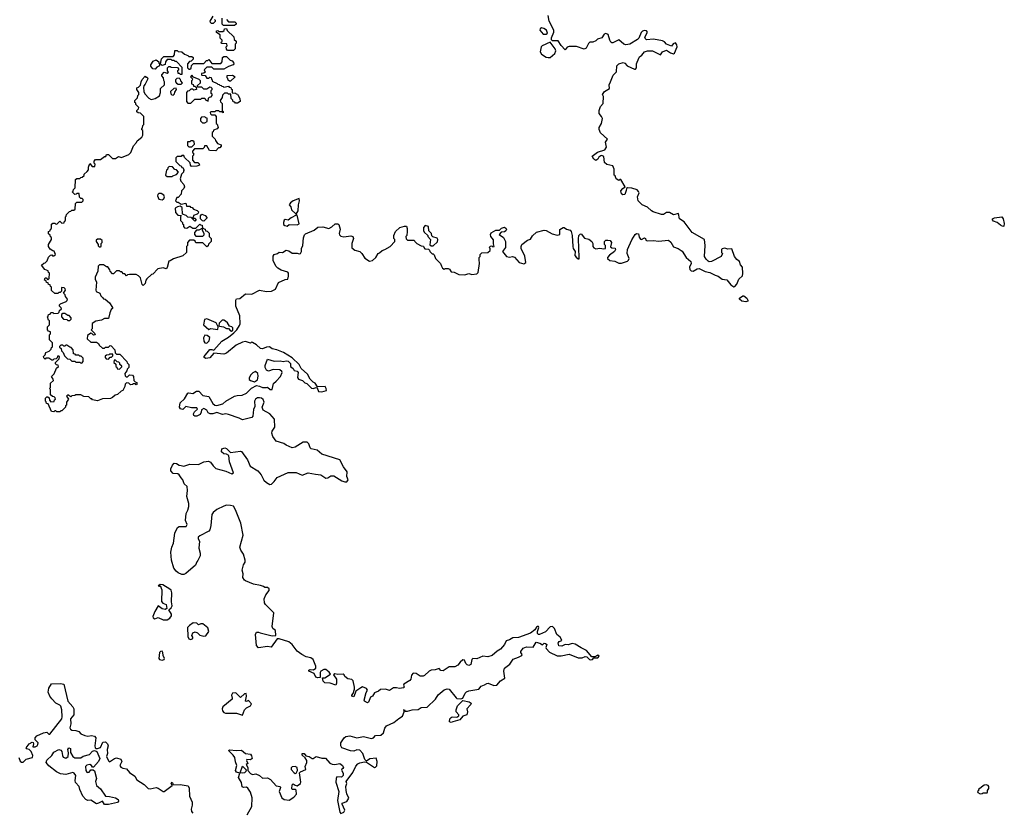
# Model space of a CAD drawing. Extents: x 2106670 to 2323771, y 35271 to 224896.
# Tile 333 of 419: x 2281540 to 2291459, y 133214 to 141200. Entities that reach past the tile are written whole.
import ezdxf

# ---------------------------------------------------------------- set-up
doc = ezdxf.new("R2010")
doc.units = 0

msp = doc.modelspace()

# ---------------------------------------------------------------- linework, layer by layer
at = {"layer": '0CON20XD'}
for points in [[(2285220, 138885), (2285272.5, 138915), (2285320, 138965), (2285320, 138985), (2285310, 138995), (2285310, 139025), (2285325, 139067.5), (2285370, 139105), (2285415, 139120), (2285435, 139120), (2285442.5, 139095), (2285442.5, 139065), (2285440, 139025), (2285430, 139015), (2285431.7, 138991.7), (2285445, 138980), (2285515, 138980), (2285520, 138965), (2285540, 138945), (2285583, 138923), (2285608.3, 138918.3), (2285610, 138905), (2285621.7, 138891.7), (2285658.3, 138888.3), (2285668.3, 138878.3), (2285670, 138865), (2285695, 138840), (2285705, 138840), (2285715, 138830), (2285730, 138795), (2285780, 138745), (2285787.5, 138715), (2285800, 138695), (2285815, 138687.5), (2285826.7, 138693.3), (2285855, 138692), (2285870, 138685), (2285885, 138660), (2285917, 138657), (2285965, 138634), (2286025, 138630), (2286065, 138644.2), (2286096.4, 138633.6), (2286145, 138640), (2286157, 138653), (2286173.6, 138743.6), (2286167.5, 138785), (2286170, 138805), (2286180, 138815), (2286180, 138835), (2286195, 138850), (2286257, 138853), (2286280, 138875), (2286280, 138895), (2286270, 138905), (2286281.7, 138918.3), (2286295, 138920), (2286305, 138910), (2286320, 138915), (2286312.5, 138942.5), (2286311.7, 138981.7), (2286287.1, 139017.1), (2286283.8, 139035), (2286288.8, 139051.2), (2286335, 139080), (2286375, 139080), (2286395, 139100), (2286425, 139110), (2286440, 139095), (2286443.3, 139085), (2286438.3, 139071.7), (2286425, 139062.5), (2286391.7, 139058.3), (2286370, 139035), (2286415, 139006.7), (2286433.8, 138965), (2286432.5, 138905), (2286403, 138863), (2286445, 138812.5), (2286475, 138808.8), (2286505, 138813.8), (2286525, 138806.2), (2286572.3, 138752.3), (2286618.8, 138741.2), (2286637.5, 138755), (2286627.1, 138817.1), (2286591.2, 138895), (2286591.2, 138915), (2286600, 138935), (2286655, 138980), (2286685, 138990), (2286705, 139022.5), (2286745, 139057.5), (2286825, 139080), (2286845, 139077.5), (2286905, 139042.5), (2286955, 139027.5), (2286980, 139035), (2286982.5, 139085), (2287015, 139106.7), (2287025, 139107.5), (2287050, 139090), (2287085, 139078.1), (2287094.5, 139065), (2287104.6, 139025), (2287111.9, 138915), (2287115.8, 138895), (2287134.5, 138865), (2287133.1, 138825), (2287145, 138806), (2287165, 138790), (2287175, 138790), (2287177.1, 138802.9), (2287167.7, 138992.3), (2287173.1, 139025), (2287185, 139040), (2287195, 139042.5), (2287229.3, 138999.3), (2287275, 138990), (2287304.3, 138965), (2287314.3, 138945), (2287313.3, 138915), (2287325, 138900), (2287345, 138892.5), (2287385, 138897.5), (2287425, 138890), (2287440, 138895), (2287440, 138925), (2287430, 138935), (2287432.5, 138965), (2287445, 138977.5), (2287465, 138980), (2287487.5, 138975), (2287502.5, 138955), (2287491.7, 138911.7), (2287505, 138900), (2287537, 138897), (2287542.5, 138885), (2287532.5, 138865), (2287482.3, 138827.7), (2287460, 138805), (2287460, 138795), (2287485, 138773.3), (2287535, 138768), (2287575, 138747.1), (2287603.3, 138746.7), (2287663.8, 138766.2), (2287673.6, 138776.4), (2287678.8, 138795), (2287660.8, 138845), (2287662.5, 138885), (2287705, 138982), (2287740.8, 139035), (2287754, 139045), (2287772.2, 139042.2), (2287779.7, 139009.7), (2287795, 138990), (2287805, 138986.7), (2287835, 139002), (2287843.8, 138995), (2287848.3, 138978.3), (2287861.2, 138971.2), (2287925, 138976.6), (2287975, 138967.5), (2288075, 138977.8), (2288098.7, 138958.7), (2288125, 138911.2), (2288174.2, 138895), (2288215, 138868.9), (2288254.6, 138804.6), (2288301.2, 138765), (2288305.4, 138745), (2288286.7, 138705), (2288292.4, 138682.4), (2288305, 138668.6), (2288325, 138665.7), (2288365, 138689.2), (2288385, 138692.2), (2288443.9, 138663.9), (2288493.9, 138653.9), (2288545.7, 138624.3), (2288575, 138614.5), (2288617, 138587), (2288665, 138579.4), (2288705, 138529.2), (2288735, 138507.5), (2288745, 138510), (2288764.1, 138535.9), (2288785, 138586.2), (2288822.3, 138617.7), (2288825.9, 138644.1), (2288820, 138705), (2288800.4, 138730.5), (2288790, 138765), (2288763.6, 138783.6), (2288740, 138815), (2288715, 138890), (2288675, 138887.5), (2288645, 138896.7), (2288615, 138890), (2288610, 138885), (2288610, 138855), (2288620, 138845), (2288606.4, 138813.6), (2288510, 138765), (2288485, 138761.2), (2288475, 138766.2), (2288455, 138786.7), (2288440, 138815), (2288444, 138925), (2288440, 138985), (2288314.3, 139054.3), (2288234.2, 139164.2), (2288187.5, 139195), (2288177.5, 139247.5), (2288125, 139232.5), (2288086.4, 139256.4), (2288055, 139257.5), (2288025, 139237.5), (2288005, 139237.5), (2287920, 139265), (2287903.6, 139273.6), (2287865, 139312.5), (2287810, 139335), (2287770, 139375), (2287762.5, 139415), (2287780, 139455), (2287775, 139470), (2287760, 139485), (2287705, 139503.3), (2287663.3, 139506.7), (2287652.5, 139497.5), (2287649.3, 139479.3), (2287635, 139438.8), (2287615, 139434.4), (2287600.8, 139445), (2287596.7, 139475), (2287615, 139497.5), (2287640, 139515), (2287595, 139590), (2287585, 139590), (2287575, 139580), (2287550, 139595), (2287538.3, 139628.3), (2287530, 139635), (2287527.5, 139695), (2287516.7, 139726.7), (2287455, 139742), (2287431.2, 139761.2), (2287425, 139820), (2287405, 139830), (2287393, 139827), (2287373.6, 139816.4), (2287362.5, 139795), (2287345, 139782.5), (2287323, 139793), (2287307.5, 139825), (2287360, 139865), (2287435, 139887.5), (2287452.5, 139915), (2287440, 139965), (2287460, 139995), (2287391.2, 140061.2), (2287376, 140095), (2287378.8, 140115), (2287400, 140155), (2287410, 140205), (2287402.5, 140225), (2287377.5, 140255), (2287377.5, 140285), (2287392.5, 140325), (2287416.7, 140355), (2287420, 140425), (2287412.5, 140445), (2287432.5, 140475), (2287480, 140505), (2287477.5, 140545), (2287490, 140575), (2287519.6, 140640.5), (2287553.3, 140675), (2287556.7, 140735), (2287575, 140756.2), (2287618.3, 140768.3), (2287635, 140762.5), (2287658.8, 140735), (2287735, 140701.2), (2287745, 140702.5), (2287753.3, 140715), (2287754.2, 140755), (2287776.4, 140813.6), (2287785, 140826.7), (2287808.3, 140841.7), (2287832.5, 140875), (2287865, 140887.1), (2287915, 140887.8), (2287995, 140846), (2288016.7, 140875), (2288055, 140893.1), (2288095, 140866), (2288125, 140856.7), (2288135.9, 140864.1), (2288164.4, 140925), (2288161.1, 140945), (2288145.5, 140965.5), (2288122.1, 140957.9), (2288105, 140934), (2288055, 140954.4), (2288035, 140975.7), (2288015, 140985.7), (2287925, 141004.4), (2287855, 140997.8), (2287845, 141005.6), (2287839.1, 141025), (2287864, 141075), (2287855, 141087.5), (2287835, 141090), (2287815, 141084.2), (2287800.7, 141069.3), (2287777.8, 141015), (2287765, 141000.6), (2287686.7, 140955), (2287665, 140948.6), (2287645, 140947.5), (2287626.7, 140955), (2287575, 140997.5), (2287515, 140966.7), (2287505, 140966.7), (2287495, 140973.3), (2287484.4, 140994.4), (2287469.2, 141049.2), (2287445, 141060), (2287427, 141053), (2287403.6, 141016.4), (2287360, 141005), (2287343, 140987), (2287315, 140972.5), (2287285, 140972.5), (2287269.3, 140960.7), (2287245, 140912.5), (2287225, 140902.5), (2287148.3, 140928.3), (2287075, 140928.8), (2287055, 140923.3), (2287035, 140897.5), (2286995, 140941.4), (2286965.3, 140985.3), (2286906.4, 140986.4), (2286896.7, 140996.7), (2286896.7, 141016.7), (2286920, 141075), (2286921.2, 141095), (2286875, 141186.2), (2286863.2, 141243.2)], [(2283501.7, 141201.7), (2283510, 141195), (2283508.3, 141181.7), (2283488.3, 141161.7), (2283471.7, 141161.7), (2283461.7, 141171.7), (2283460, 141185), (2283490, 141235)], [(2283705, 141140), (2283591.7, 141141.7), (2283580, 141155), (2283580, 141215)], [(2283621.7, 141201.7), (2283645, 141180), (2283708.3, 141178.3), (2283720, 141165), (2283720, 141155), (2283705, 141140)], [(2283695, 140890), (2283635, 140890), (2283621.7, 140901.7), (2283620, 140925), (2283630, 140935), (2283628.3, 140958.3), (2283571.7, 140961.7), (2283570, 140975), (2283578.3, 140981.7), (2283580, 140995), (2283560, 141015), (2283558.3, 141048.3), (2283521.7, 141071.7), (2283521.7, 141088.3), (2283535, 141090), (2283545, 141080), (2283585, 141080), (2283598.3, 141091.7), (2283601.7, 141108.3), (2283625, 141110), (2283631.7, 141091.7), (2283698.3, 141028.3), (2283701.7, 141001.7), (2283720, 140985), (2283720, 140965), (2283710, 140955), (2283710, 140905), (2283695, 140890)], [(2286845, 141053.3), (2286856.2, 141065), (2286845.9, 141095.9), (2286821.7, 141111.7), (2286795, 141117.5), (2286781.7, 141108.3), (2286780, 141095), (2286812.5, 141055), (2286845, 141053.3)], [(2286865, 140817.5), (2286885, 140820), (2286930, 140860), (2286940, 140885), (2286932.9, 140905), (2286885, 140973.3), (2286803, 140937), (2286794, 140925), (2286782.9, 140875), (2286795, 140853.8), (2286843.2, 140823.2), (2286865, 140817.5)], [(2281945, 137250), (2281915, 137250), (2281905, 137260), (2281895, 137260), (2281885, 137250), (2281861.7, 137251.7), (2281828.3, 137328.3), (2281811.7, 137331.7), (2281808.3, 137348.3), (2281800, 137355), (2281800, 137385), (2281815, 137400), (2281825, 137400), (2281838.3, 137388.3), (2281840, 137365), (2281855, 137350), (2281888.3, 137351.7), (2281891.7, 137368.3), (2281900, 137375), (2281898.3, 137388.3), (2281888.3, 137398.3), (2281871.7, 137401.7), (2281851.7, 137421.7), (2281850, 137475), (2281840, 137485), (2281850, 137495), (2281851.7, 137538.3), (2281880, 137565), (2281878.3, 137578.3), (2281860, 137605), (2281888.3, 137631.7), (2281911.7, 137688.3), (2281930, 137705), (2281928.3, 137718.3), (2281911.7, 137721.7), (2281901.7, 137731.7), (2281900, 137745), (2281938.3, 137781.7), (2281940, 137805), (2281935, 137810), (2281921.7, 137808.3), (2281918.3, 137791.7), (2281908.3, 137781.7), (2281885, 137780), (2281875, 137770), (2281865, 137770), (2281835, 137790), (2281805, 137790), (2281795, 137780), (2281781.7, 137791.7), (2281780, 137805), (2281798.3, 137821.7), (2281801.7, 137848.3), (2281838.3, 137861.7), (2281858.3, 137881.7), (2281861.7, 137898.3), (2281870, 137905), (2281870, 137945), (2281840, 137975), (2281840, 138025), (2281850, 138035), (2281850, 138055), (2281831.7, 138061.7), (2281820, 138075), (2281820, 138105), (2281840, 138125), (2281840, 138165), (2281831.7, 138171.7), (2281820, 138205), (2281828.3, 138211.7), (2281831.7, 138228.3), (2281848.3, 138231.7), (2281855, 138250), (2281875, 138250), (2281885, 138240), (2281928.3, 138241.7), (2281938.3, 138251.7), (2281941.7, 138268.3), (2281960, 138285), (2281958.3, 138298.3), (2281940, 138315), (2281941.7, 138328.3), (2281951.7, 138338.3), (2282008.3, 138361.7), (2282018.3, 138371.7), (2282020, 138385), (2282001.7, 138411.7), (2281998.3, 138428.3), (2281980, 138445), (2282000, 138475), (2281998.3, 138488.3), (2281988.3, 138498.3), (2281960, 138500), (2281960, 138465), (2281948.3, 138451.7), (2281935, 138450), (2281925, 138440), (2281895, 138440), (2281861.7, 138471.7), (2281860, 138505), (2281851.7, 138511.7), (2281848.3, 138528.3), (2281831.7, 138531.7), (2281828.3, 138548.3), (2281811.7, 138551.7), (2281808.3, 138568.3), (2281790, 138575), (2281795, 138600), (2281808.3, 138598.3), (2281825, 138580), (2281838.3, 138591.7), (2281840, 138645), (2281831.7, 138651.7), (2281828.3, 138668.3), (2281791.7, 138681.7), (2281760, 138725), (2281781.7, 138748.3), (2281798.3, 138751.7), (2281818.3, 138771.7), (2281831.7, 138808.3), (2281851.7, 138828.3), (2281865, 138830), (2281871.7, 138821.7), (2281885, 138820), (2281900, 138835), (2281888.3, 138868.3), (2281875, 138870), (2281848.3, 138888.3), (2281830, 138915), (2281830, 138935), (2281860, 138985), (2281860, 139005), (2281851.7, 139011.7), (2281848.3, 139028.3), (2281831.7, 139041.7), (2281830, 139065), (2281848.3, 139071.7), (2281851.7, 139088.3), (2281860, 139095), (2281861.7, 139138.3), (2281875, 139150), (2281895, 139150), (2281901.7, 139141.7), (2281915, 139140), (2281945, 139170), (2281965, 139150), (2281988.3, 139151.7), (2281991.7, 139168.3), (2282000, 139175), (2282000, 139215), (2282008.3, 139221.7), (2282011.7, 139238.3), (2282041.7, 139268.3), (2282055, 139270), (2282065, 139280), (2282085, 139280), (2282098.3, 139291.7), (2282101.7, 139348.3), (2282115, 139360), (2282165, 139360), (2282180, 139375), (2282178.3, 139388.3), (2282168.3, 139398.3), (2282155, 139400), (2282141.7, 139411.7), (2282138.3, 139448.3), (2282115, 139450), (2282108.3, 139441.7), (2282095, 139440), (2282070, 139465), (2282078.3, 139471.7), (2282081.7, 139488.3), (2282100, 139505), (2282101.7, 139588.3), (2282115, 139600), (2282145, 139600), (2282155, 139610), (2282168.3, 139611.7), (2282188.3, 139631.7), (2282190, 139645), (2282220, 139670), (2282231.7, 139688.3), (2282232.5, 139715), (2282245, 139750), (2282271.7, 139721.7), (2282298.3, 139721.7), (2282300, 139745), (2282290, 139755), (2282290, 139775), (2282305, 139790), (2282355, 139790), (2282395, 139820), (2282408.3, 139821.7), (2282415, 139840), (2282435, 139840), (2282475, 139800), (2282505, 139800), (2282535, 139820), (2282565, 139810), (2282638.3, 139841.7), (2282658.3, 139861.7), (2282685, 139930), (2282718.3, 139961.7), (2282725, 139980), (2282770, 140015), (2282780, 140035), (2282780, 140085), (2282771.7, 140091.7), (2282770, 140105), (2282778.3, 140111.7), (2282780, 140135), (2282790, 140145), (2282790, 140225), (2282758.3, 140258.3), (2282735, 140260), (2282721.7, 140271.7), (2282720, 140285), (2282738.3, 140301.7), (2282740, 140315), (2282710, 140345), (2282708.3, 140358.3), (2282700, 140365), (2282700, 140385), (2282728.3, 140411.7), (2282730, 140435), (2282740, 140445), (2282740, 140465), (2282720, 140495), (2282720, 140515), (2282738.3, 140521.7), (2282758.3, 140541.7), (2282762.5, 140575), (2282773, 140597), (2282805, 140630), (2282811.7, 140621.7), (2282825, 140620), (2282830, 140605), (2282805, 140550), (2282790, 140535), (2282788.3, 140518.3), (2282790, 140475), (2282801.7, 140451.7), (2282840, 140410), (2282865, 140397.5), (2282905, 140406.7), (2282948.3, 140431.7), (2282960, 140465), (2282960, 140505), (2283000, 140545), (2283000, 140575), (2282991.7, 140588.3), (2282990, 140615), (2282973, 140633), (2282972.5, 140645), (2282995, 140670), (2283025, 140660), (2283038.3, 140671.7), (2283030, 140685), (2283030, 140715), (2283041.7, 140728.3), (2283055, 140730), (2283065, 140720), (2283128.3, 140718.3), (2283140, 140705), (2283138.3, 140691.7), (2283130, 140685), (2283131.7, 140661.7), (2283145, 140660), (2283155, 140650), (2283178.3, 140651.7), (2283178.3, 140718.3), (2283118.3, 140778.3), (2283105, 140780), (2283095, 140790), (2283075, 140790), (2283065, 140800), (2283025, 140800), (2283010, 140775), (2283005, 140750), (2282975, 140740), (2282960, 140755), (2282970, 140805), (2282991.7, 140828.3), (2283085, 140830), (2283100, 140845), (2283101.7, 140888.3), (2283125, 140890), (2283135, 140880), (2283175, 140876.7), (2283201.7, 140851.7), (2283235, 140840), (2283245, 140830), (2283275, 140830), (2283288.3, 140818.3), (2283288.3, 140801.7), (2283268.3, 140781.7), (2283251.7, 140778.3), (2283230, 140755), (2283230, 140715), (2283245, 140700), (2283255, 140700), (2283268.3, 140711.7), (2283271.7, 140738.3), (2283291.7, 140758.3), (2283395, 140760), (2283421.7, 140788.3), (2283435, 140790), (2283445, 140800), (2283475, 140760), (2283565, 140760), (2283580, 140775), (2283581.7, 140818.3), (2283595, 140830), (2283625, 140830), (2283661.7, 140791.7), (2283680, 140785), (2283695, 140770), (2283697.5, 140755), (2283690, 140745), (2283645, 140730), (2283595, 140700), (2283495, 140700), (2283475, 140720), (2283425, 140720), (2283400, 140695), (2283408.3, 140671.7), (2283395, 140660), (2283371.7, 140658.3), (2283370, 140645), (2283375, 140640), (2283408.3, 140638.3), (2283425, 140610), (2283445, 140610), (2283455, 140620), (2283468.3, 140618.3), (2283471.7, 140601.7), (2283480, 140595), (2283480, 140580), (2283528.3, 140558.3), (2283535, 140550), (2283548.3, 140548.3), (2283555, 140540), (2283568.3, 140538.3), (2283575, 140530), (2283588.3, 140528.3), (2283595, 140520), (2283645, 140530), (2283651.7, 140521.7), (2283668.3, 140518.3), (2283671.7, 140501.7), (2283680, 140495), (2283681.7, 140461.7), (2283715, 140460), (2283721.7, 140451.7), (2283735, 140450), (2283740, 140435), (2283757.5, 140405), (2283760, 140375), (2283735, 140360), (2283715, 140360), (2283708.3, 140368.3), (2283691.7, 140371.7), (2283688.3, 140388.3), (2283670, 140405), (2283668.3, 140448.3), (2283645, 140450), (2283635, 140460), (2283601.7, 140458.3), (2283581.7, 140438.3), (2283580, 140415), (2283560, 140385), (2283561.7, 140371.7), (2283580, 140355), (2283580, 140285), (2283590, 140275), (2283588.3, 140261.7), (2283575, 140270), (2283555, 140270), (2283545, 140280), (2283515, 140280), (2283505, 140270), (2283465, 140270), (2283460, 140265), (2283461.7, 140251.7), (2283471.7, 140241.7), (2283505, 140240), (2283520, 140225), (2283520, 140155), (2283528.3, 140148.3), (2283540, 140115), (2283528.3, 140101.7), (2283491.7, 140088.3), (2283488.3, 140071.7), (2283480, 140065), (2283480, 140025), (2283510, 139995), (2283511.7, 139981.7), (2283531.7, 139951.7), (2283568.3, 139938.3), (2283570, 139925), (2283555, 139910), (2283541.7, 139908.3), (2283515, 139880), (2283451.7, 139881.7), (2283425, 139930), (2283401.7, 139928.3), (2283398.3, 139911.7), (2283385, 139900), (2283301.7, 139898.3), (2283280, 139875), (2283281.7, 139861.7), (2283290, 139855), (2283290, 139835), (2283280, 139825), (2283280, 139785), (2283301.7, 139761.7), (2283335, 139760), (2283348.3, 139748.3), (2283350, 139735), (2283325, 139723.3), (2283271.7, 139721.7), (2283260, 139735), (2283258.3, 139758.3), (2283201.7, 139811.7), (2283195, 139830), (2283175, 139830), (2283165, 139820), (2283125, 139820), (2283111.7, 139808.3), (2283111.7, 139771.7), (2283151.7, 139731.7), (2283168.3, 139728.3), (2283171.7, 139711.7), (2283188.3, 139708.3), (2283191.7, 139691.7), (2283200, 139685), (2283191.7, 139678.3), (2283190, 139665), (2283170, 139645), (2283157.5, 139595), (2283161.7, 139571.7), (2283195, 139540), (2283200, 139515), (2283195, 139500), (2283170, 139475), (2283168.3, 139441.7), (2283135, 139410), (2283121.7, 139408.3), (2283110, 139375), (2283121.7, 139361.7), (2283135, 139360), (2283165, 139340), (2283215, 139350), (2283221.7, 139321.7), (2283255, 139320), (2283261.7, 139311.7), (2283278.3, 139308.3), (2283291.7, 139291.7), (2283328.3, 139278.3), (2283340, 139265), (2283338.3, 139251.7), (2283328.3, 139241.7), (2283291.7, 139228.3), (2283288.3, 139211.7), (2283280, 139205), (2283280, 139200), (2283305, 139200), (2283318.3, 139188.3), (2283305, 139170), (2283268.3, 139208.3), (2283235, 139210), (2283218.3, 139228.3), (2283181.7, 139241.7), (2283178.3, 139308.3), (2283155, 139320), (2283130, 139315)], [(2282905, 140702.5), (2282880, 140705), (2282861.7, 140731.7), (2282860, 140745), (2282885, 140783.3), (2282916.2, 140796.2), (2282940, 140775), (2282941.7, 140761.7), (2282950, 140755), (2282950, 140735), (2282920, 140720), (2282905, 140702.5)], [(2283165, 140550), (2283180, 140565), (2283163, 140583), (2283158.3, 140598.3), (2283145, 140610), (2283121.7, 140608.3), (2283110, 140595), (2283110, 140575), (2283120, 140560), (2283135, 140550), (2283165, 140550)], [(2283265, 140360), (2283305, 140400), (2283365, 140400), (2283375, 140410), (2283405, 140410), (2283411.7, 140391.7), (2283440, 140380), (2283441.7, 140408.3), (2283451.7, 140418.3), (2283468.3, 140421.7), (2283480, 140435), (2283478.3, 140448.3), (2283470, 140455), (2283470, 140485), (2283480, 140495), (2283478.3, 140508.3), (2283468.3, 140518.3), (2283455, 140520), (2283425, 140500), (2283395, 140500), (2283375, 140520), (2283331.7, 140521.7), (2283331.7, 140538.3), (2283360, 140565), (2283360, 140585), (2283348.3, 140598.3), (2283291.7, 140621.7), (2283275, 140640), (2283260, 140625), (2283280, 140605), (2283278.3, 140591.7), (2283270, 140585), (2283270, 140555), (2283288.3, 140548.3), (2283291.7, 140531.7), (2283305, 140530), (2283318.3, 140518.3), (2283320, 140495), (2283295, 140490), (2283285, 140500), (2283265, 140500), (2283248.3, 140481.7), (2283231.7, 140478.3), (2283220, 140465), (2283220, 140375), (2283235, 140360), (2283265, 140360)], [(2283665, 140580), (2283655, 140580), (2283641.7, 140591.7), (2283638.3, 140608.3), (2283630, 140615), (2283631.7, 140638.3), (2283685, 140640), (2283710, 140625), (2283665, 140580)], [(2283085, 140440), (2283098.3, 140451.7), (2283101.7, 140468.3), (2283120, 140495), (2283115, 140510), (2283091.7, 140508.3), (2283060, 140475), (2283061.7, 140451.7), (2283071.7, 140441.7), (2283085, 140440)], [(2283405, 140160), (2283430, 140175), (2283428.3, 140208.3), (2283415, 140210), (2283405, 140220), (2283371.7, 140218.3), (2283360, 140205), (2283361.7, 140181.7), (2283381.7, 140161.7), (2283405, 140160)], [(2283275, 139920), (2283300, 139945), (2283298.3, 139968.3), (2283285, 139980), (2283265, 139980), (2283255, 139970), (2283231.7, 139968.3), (2283231.7, 139931.7), (2283245, 139920), (2283275, 139920)], [(2283075, 139620), (2283081.7, 139628.3), (2283118.3, 139641.7), (2283140, 139665), (2283118.3, 139688.3), (2283101.7, 139691.7), (2283078.3, 139718.3), (2283045, 139720), (2283031.7, 139708.3), (2283028.3, 139691.7), (2283020, 139685), (2283010, 139635), (2283025, 139620), (2283075, 139620)], [(2282973.6, 139386.4), (2282985, 139392.5), (2282993.6, 139396.4), (2283000, 139415), (2282990.7, 139430.7), (2282965, 139450), (2282941.2, 139448.8), (2282931.2, 139438.8), (2282928.8, 139425), (2282940, 139390), (2282973.6, 139386.4)], [(2284325, 139240), (2284346.2, 139275), (2284350, 139335), (2284360, 139375), (2284355, 139397.5), (2284295, 139373.3), (2284267.5, 139355), (2284253.9, 139336.1), (2284270, 139315), (2284277.5, 139285), (2284325, 139240)], [(2283130, 139315), (2283107.5, 139302.5), (2283108.3, 139258.3), (2283131.7, 139231.7), (2283168.3, 139228.3), (2283160, 139215), (2283160, 139175), (2283180, 139155), (2283181.7, 139141.7), (2283190, 139135), (2283190, 139115), (2283201.7, 139101.7), (2283225, 139100), (2283255, 139120), (2283285, 139100), (2283315, 139100), (2283355, 139140), (2283361.7, 139131.7), (2283378.3, 139128.3), (2283380, 139100), (2283408.3, 139088.3), (2283411.7, 139071.7), (2283428.3, 139068.3), (2283448.3, 139048.3), (2283450, 139015), (2283470, 138995), (2283470, 138965), (2283441.7, 138938.3), (2283438.3, 138921.7), (2283425, 138910), (2283385, 138950), (2283315, 138950), (2283308.3, 138968.3), (2283295, 138980), (2283251.7, 138978.3), (2283230, 138955), (2283230, 138925), (2283220, 138915), (2283220, 138855), (2283185, 138820), (2283088.3, 138791.7), (2283055, 138770), (2283041.7, 138768.3), (2283026.4, 138703.6), (2283015, 138690), (2282985, 138700), (2282931.7, 138688.3), (2282880, 138635), (2282867.5, 138632.5), (2282820, 138590), (2282810, 138575), (2282805, 138542.5), (2282785, 138522.5), (2282773, 138533), (2282758.3, 138598.3), (2282738.3, 138618.3), (2282711.7, 138631.7), (2282645, 138632.5), (2282625, 138630), (2282615, 138620), (2282598.3, 138638.3), (2282585, 138640), (2282568.3, 138658.3), (2282555, 138660), (2282545, 138670), (2282515, 138670), (2282485, 138640), (2282475, 138640), (2282450, 138665), (2282448.3, 138678.3), (2282428.3, 138708.3), (2282415, 138710), (2282385, 138730), (2282345, 138730), (2282330, 138715), (2282327.5, 138665), (2282300, 138605), (2282300, 138585), (2282312.5, 138555), (2282307.5, 138475), (2282311.7, 138461.7), (2282346.7, 138445), (2282357.5, 138417.5), (2282376.1, 138396.1), (2282385, 138387.5), (2282400, 138385), (2282445, 138346.7), (2282475, 138300), (2282475, 138290), (2282461.7, 138278.3), (2282447.5, 138245), (2282435, 138190), (2282395, 138190), (2282365, 138172.5), (2282308.3, 138161.7), (2282271.7, 138138.3), (2282270, 138085), (2282260, 138075), (2282295, 138040), (2282300, 138025), (2282285, 138020), (2282268.3, 138038.3), (2282255, 138040), (2282221.7, 138018.3), (2282220, 137985), (2282255, 137950), (2282315, 137950), (2282335, 137937.5), (2282341.7, 137921.7), (2282375, 137890), (2282395, 137890), (2282405, 137900), (2282435, 137900), (2282452.5, 137917.5), (2282460, 137915), (2282500, 137875), (2282501.7, 137841.7), (2282515, 137830), (2282548.3, 137828.3), (2282620, 137755), (2282621.7, 137741.7), (2282640, 137725), (2282640, 137695), (2282621.7, 137678.3), (2282618.3, 137661.7), (2282600, 137635), (2282601.7, 137611.7), (2282611.7, 137601.7), (2282625, 137600), (2282645, 137620), (2282675, 137617.5), (2282687.5, 137605), (2282690, 137565), (2282701.7, 137551.7), (2282720, 137545), (2282720, 137525), (2282715, 137520), (2282705, 137530), (2282685, 137530), (2282677, 137523), (2282655, 137520), (2282638.3, 137538.3), (2282615, 137540), (2282601.7, 137528.3), (2282600, 137505), (2282577.5, 137465), (2282561.7, 137458.3), (2282525, 137423.3), (2282501.7, 137418.3), (2282475, 137392.5), (2282455, 137382.5), (2282375, 137380), (2282325, 137360), (2282275, 137370), (2282268.3, 137378.3), (2282255, 137380), (2282235, 137400), (2282185, 137403.3), (2282155, 137420), (2282105, 137420), (2282095, 137412.5), (2282065, 137410), (2282055, 137400), (2282025, 137420), (2282010, 137405), (2282030, 137375), (2282010, 137345), (2282010, 137315), (2282001.7, 137308.3), (2282000, 137295), (2281965, 137260), (2281955, 137260), (2281945, 137250)], [(2283395, 139170), (2283381.7, 139171.7), (2283360, 139195), (2283360, 139225), (2283375, 139240), (2283408.3, 139228.3), (2283430, 139205), (2283395, 139170)], [(2284235, 139121.2), (2284255, 139136.7), (2284336, 139134), (2284356.4, 139143.6), (2284335, 139230), (2284325, 139230), (2284275, 139203.8), (2284245, 139180), (2284215, 139186.2), (2284205, 139181.2), (2284196.4, 139156.4), (2284197.5, 139135), (2284210, 139125), (2284235, 139121.2)], [(2291445, 139117.5), (2291419.3, 139129.3), (2291387.5, 139155), (2291349.6, 139169.5), (2291338.8, 139185), (2291341.2, 139195), (2291360, 139205), (2291435, 139212.5), (2291446.2, 139195), (2291458.8, 139145), (2291455, 139120), (2291445, 139117.5)], [(2286085, 134703.8), (2286065.8, 134694.2), (2286048.5, 134698.5), (2286033.6, 134713.6), (2286020, 134745), (2286005, 134748.8), (2285976, 134725), (2285954.5, 134695.5), (2285925, 134679.2), (2285865, 134680.8), (2285805, 134640), (2285783.8, 134643.8), (2285765, 134663.3), (2285725, 134648), (2285685, 134645.6), (2285665, 134634.4), (2285619.4, 134590.6), (2285603.3, 134585), (2285574, 134584), (2285535, 134613.8), (2285505, 134616.2), (2285488, 134595), (2285480, 134555), (2285469.6, 134540.5), (2285410, 134505), (2285406.2, 134495), (2285413.8, 134475), (2285405, 134469.2), (2285365, 134460), (2285335, 134468.2), (2285305, 134467.8), (2285265, 134441.5), (2285225, 134454.4), (2285175, 134450), (2285156, 134434), (2285113, 134417), (2285095, 134384), (2285075, 134373.3), (2285055, 134323.8), (2285045, 134316), (2285015, 134334), (2285011.1, 134345), (2285029.2, 134420.8), (2285043.3, 134445), (2285035, 134462.5), (2284995, 134476.7), (2284975, 134467.5), (2284927, 134433), (2284905, 134377.5), (2284884.3, 134385), (2284884.6, 134395.4), (2284898.6, 134411.4), (2284912.5, 134455), (2284912.5, 134475), (2284898.3, 134538.3), (2284885, 134552.5), (2284845, 134557.5), (2284815, 134582.5), (2284808.3, 134598.3), (2284797, 134607), (2284745, 134602.5), (2284715, 134610), (2284701.7, 134598.3), (2284730, 134555), (2284732.5, 134515), (2284725, 134493.3), (2284666.4, 134516.4), (2284615, 134519.2), (2284596.7, 134535), (2284591.7, 134568.3), (2284615, 134567.5), (2284670, 134605), (2284657.5, 134625), (2284625, 134652.5), (2284605, 134652.5), (2284572.5, 134635), (2284567, 134623), (2284568.3, 134571.7), (2284545, 134567.5), (2284523.9, 134573.9), (2284505, 134612.5), (2284451.2, 134635), (2284451.2, 134645), (2284465, 134654), (2284499.3, 134650.7), (2284522.5, 134665), (2284523.3, 134685), (2284497.5, 134755), (2284471.7, 134771.7), (2284425, 134780), (2284382.7, 134802.7), (2284335, 134838.8), (2284283.8, 134905), (2284251.2, 134931.2), (2284155, 134962.5), (2284135, 134962.5), (2284071.7, 134878.3), (2284035, 134883.3), (2283945, 134872.1), (2283924.7, 134895), (2283916.7, 135005), (2283925, 135027.5), (2283945, 135028.6), (2283961.7, 135021.7), (2284085, 134993.3), (2284120, 134995), (2284117, 135047), (2284090, 135065), (2284082.5, 135085), (2284098.8, 135225), (2284015, 135306.7), (2284006.2, 135325), (2284003.8, 135366.2), (2284020, 135405), (2284051.7, 135448.3), (2284052.5, 135465), (2284035, 135477.5), (2284008.3, 135478.3), (2283995, 135490), (2283965, 135500), (2283895, 135513.3), (2283816.4, 135546.4), (2283803.6, 135553.6), (2283788.3, 135578.3), (2283792.5, 135615), (2283782.5, 135655), (2283794.2, 135705.8), (2283810, 135735), (2283810, 135755), (2283793.3, 135815), (2283766.4, 135856.4), (2283756.7, 135885), (2283791.9, 136005), (2283768.3, 136128.3), (2283715, 136260), (2283695, 136297.5), (2283665, 136306.7), (2283625, 136308.8), (2283595, 136300), (2283525, 136263.8), (2283490, 136235), (2283476.1, 136213.9), (2283466.1, 136103.9), (2283455, 136060), (2283443.9, 136046.1), (2283355, 136000), (2283337.5, 135985), (2283338.3, 135968.3), (2283350, 135945), (2283343.8, 135875), (2283357.5, 135825), (2283357, 135797), (2283335, 135750), (2283323, 135737), (2283312.5, 135705), (2283215, 135620), (2283195, 135610), (2283175, 135611.2), (2283135, 135626.7), (2283115, 135643.3), (2283094, 135675), (2283068, 135755), (2283063.8, 135835), (2283071.2, 135885), (2283088.8, 135925), (2283102.5, 136025), (2283130, 136085), (2283145, 136092.5), (2283217.5, 136095), (2283226.7, 136115), (2283210, 136155), (2283216.2, 136225), (2283235, 136257.5), (2283244.2, 136295.8), (2283244.2, 136325), (2283224.2, 136395), (2283230, 136455), (2283226.1, 136496.1), (2283197.5, 136525), (2283182.5, 136565), (2283165, 136582.5), (2283147.5, 136615), (2283132.7, 136622.7), (2283087.6, 136627.6), (2283063.5, 136655), (2283063.8, 136675), (2283078, 136712), (2283095, 136731.4), (2283119.1, 136729.1), (2283145, 136710), (2283165, 136707.5), (2283195, 136702.5), (2283255, 136722.5), (2283340.7, 136719.3), (2283394.2, 136745.8), (2283440.7, 136750.7), (2283463, 136743), (2283487.5, 136705), (2283515, 136677.5), (2283615, 136652.5), (2283677, 136623), (2283692.5, 136635), (2283652, 136745), (2283647.7, 136807.7), (2283625, 136822.5), (2283595, 136824.4), (2283572.1, 136845), (2283576, 136875), (2283605, 136885.6), (2283625, 136878.6), (2283665, 136838), (2283765, 136853.8), (2283775, 136848.8), (2283834.4, 136764.4), (2283862.1, 136702.1), (2283937.5, 136655), (2283973.3, 136615), (2284000.7, 136560.7), (2284025, 136537.5), (2284058.3, 136518.3), (2284075, 136520), (2284105, 136547.5), (2284135, 136588.8), (2284245, 136639.2), (2284325, 136636.7), (2284385, 136611.2), (2284445, 136633.3), (2284519.6, 136619.5), (2284575, 136614), (2284625, 136580), (2284645, 136584), (2284675, 136603.3), (2284703, 136603), (2284785, 136553.8), (2284815, 136543.3), (2284837, 136543), (2284847.5, 136565), (2284837, 136597), (2284837.5, 136645), (2284803.3, 136695), (2284766.4, 136766.4), (2284585, 136823.8), (2284535, 136863.3), (2284476.4, 136876.4), (2284466.4, 136886.4), (2284452.5, 136925), (2284435, 136942.5), (2284395, 136942.5), (2284316.1, 136893.9), (2284285, 136886.7), (2284223, 136913), (2284199.6, 136929.5), (2284125, 136954), (2284090.3, 137000.3), (2284081.4, 137035), (2284084.2, 137055), (2284111.2, 137095), (2284108, 137175), (2284060, 137230), (2283993.8, 137265), (2283984.2, 137295), (2284002, 137345), (2283993, 137373), (2283975, 137388), (2283955, 137390.8), (2283935, 137389.2), (2283916, 137375), (2283904.6, 137355), (2283908.1, 137301.9), (2283893.8, 137273.8), (2283890, 137205), (2283879.6, 137190.5), (2283785, 137166.7), (2283750, 137185), (2283645, 137222.5), (2283615, 137227.5), (2283583.6, 137223.6), (2283525, 137243.3), (2283485, 137227.3), (2283458.2, 137228.2), (2283440.2, 137240.2), (2283425, 137265.8), (2283395, 137282.5), (2283370, 137270), (2283367.5, 137245), (2283357.3, 137222.7), (2283325, 137205.5), (2283304.1, 137204.1), (2283293.3, 137213.3), (2283292.1, 137227.9), (2283302.2, 137247.8), (2283332.5, 137275), (2283325, 137290), (2283269.3, 137290.7), (2283215, 137303.8), (2283185, 137271.9), (2283160.2, 137280.2), (2283149.2, 137295), (2283155, 137340), (2283198.8, 137381.2), (2283235, 137436.9), (2283245, 137440), (2283285, 137433.3), (2283322.6, 137457.4), (2283346.2, 137456.2), (2283383.9, 137413.9), (2283445, 137402.5), (2283485, 137332.5), (2283505, 137316.7), (2283525, 137313.3), (2283585, 137330), (2283615, 137357.5), (2283705, 137405.8), (2283730, 137415), (2283782.3, 137417.7), (2283823.2, 137436.8), (2283840, 137455), (2283875, 137488), (2283925, 137512.5), (2283955, 137507.5), (2283987, 137493), (2284025, 137492.5), (2284035, 137497.5), (2284063.9, 137473.9), (2284085, 137472.5), (2284097.5, 137535), (2284125, 137556.2), (2284168, 137605), (2284183.6, 137643.6), (2284180, 137655), (2284161.7, 137671.7), (2284094.4, 137675.6), (2284045, 137658.8), (2284027.7, 137667.7), (2284014.2, 137694.2), (2284012, 137715), (2284035, 137780), (2284105, 137758), (2284165, 137763.8), (2284195, 137757.5), (2284225, 137764.2), (2284245, 137758.6), (2284266.7, 137736.7), (2284267.5, 137705), (2284293.3, 137685), (2284305, 137666.7), (2284335, 137658.8), (2284345.9, 137645.9), (2284340, 137595), (2284347, 137577), (2284387.5, 137565), (2284411.2, 137541.2), (2284433, 137533), (2284478.3, 137488.3), (2284495, 137482.5), (2284525, 137492.5), (2284535, 137490), (2284550, 137455), (2284585, 137450), (2284630, 137465), (2284627.5, 137485), (2284615.7, 137505.7), (2284541.7, 137501.7), (2284515, 137536.7), (2284495, 137547.5), (2284465, 137577.5), (2284439.3, 137629.3), (2284376.7, 137685), (2284357, 137727), (2284283.3, 137793.3), (2284197.7, 137847.7), (2284130, 137875), (2284085, 137883.8), (2284055, 137902.5), (2284025, 137901.2), (2283985, 137882.5), (2283965, 137886), (2283925, 137922.5), (2283885, 137947.5), (2283875, 137950), (2283865, 137940), (2283815, 137956.7), (2283785, 137951.2), (2283720.5, 137919.5), (2283625, 137840), (2283595, 137830), (2283495, 137840), (2283455, 137793.6), (2283415, 137787.5), (2283396.7, 137795), (2283398.8, 137805), (2283455, 137876.7), (2283475, 137877.5), (2283495, 137870), (2283575, 137961.2), (2283645, 138000.8), (2283697.5, 138045), (2283727.5, 138075), (2283755, 138120), (2283760, 138135), (2283756.2, 138215), (2283716, 138315), (2283717, 138373), (2283723.6, 138386.4), (2283758.3, 138391.7), (2283815, 138437.5), (2283877, 138433), (2283955, 138473.3), (2284025, 138460), (2284075, 138464), (2284117.5, 138485), (2284148.3, 138551.7), (2284215, 138582.5), (2284240, 138585), (2284247.5, 138615), (2284247.5, 138645), (2284240, 138655), (2284175, 138676), (2284140, 138695), (2284121.2, 138715), (2284094, 138775), (2284094.2, 138815.8), (2284103.3, 138835), (2284135.9, 138844.1), (2284155, 138856.7), (2284187, 138853), (2284225, 138876.7), (2284250.7, 138870.7), (2284285, 138847.5), (2284335, 138847.5), (2284355, 138840), (2284370, 138845), (2284380, 138865), (2284380, 138895), (2284392.5, 138925), (2284399.3, 139000.7), (2284409.3, 139030.7), (2284419.3, 139040.7), (2284505, 139078.8), (2284545, 139108.8), (2284593.6, 139113.6), (2284655, 139096.2), (2284686.1, 139113.9), (2284716.4, 139143.6), (2284745, 139143.3), (2284753.3, 139135), (2284767.7, 139087.7), (2284758.8, 139045), (2284762.5, 139032.5), (2284775, 139020), (2284805, 139011.2), (2284875, 139022.5), (2284896.4, 139016.4), (2284903.3, 138995), (2284886.7, 138945), (2284885, 138900), (2284915, 138877.5), (2284967.5, 138865), (2284986.7, 138845), (2285016.1, 138796.1), (2285065, 138766.7), (2285095, 138772.5), (2285126.4, 138803.6), (2285150, 138845), (2285165, 138850), (2285190, 138875), (2285220, 138885)], [(2283385, 139020), (2283398.3, 139031.7), (2283400, 139045), (2283380, 139075), (2283380, 139100), (2283345, 139080), (2283321.7, 139078.3), (2283300, 139055), (2283300, 139035), (2283315, 139020), (2283385, 139020)], [(2285705, 138920), (2285748.3, 138961.7), (2285752.5, 138985), (2285745, 138997.5), (2285701.7, 139011.7), (2285692.5, 139022.5), (2285687.5, 139045), (2285663, 139073), (2285657.5, 139115), (2285625, 139127.5), (2285607.5, 139105), (2285607.5, 139075), (2285615, 139060), (2285650, 139025), (2285650, 139015), (2285680, 138985), (2285672.5, 138932.5), (2285685, 138920), (2285705, 138920)], [(2282355, 138910), (2282360, 138915), (2282360, 138945), (2282370, 138955), (2282370, 138975), (2282355, 138990), (2282325, 138990), (2282311.7, 138978.3), (2282310, 138965), (2282330, 138935), (2282331.7, 138921.7), (2282341.7, 138911.7), (2282355, 138910)], [(2288855, 138358), (2288815, 138364.2), (2288790, 138385), (2288792.5, 138395), (2288823.9, 138416.1), (2288835, 138416.2), (2288866, 138395), (2288876.2, 138375), (2288875, 138363.3), (2288855, 138358)], [(2282045, 138170), (2282058.3, 138181.7), (2282060, 138195), (2282038.3, 138218.3), (2282025, 138220), (2281995, 138240), (2281975, 138240), (2281961.7, 138228.3), (2281960, 138205), (2281981.7, 138181.7), (2282015, 138180), (2282025, 138170), (2282045, 138170)], [(2283535, 138080), (2283540, 138105), (2283520, 138145), (2283425, 138187.5), (2283401.7, 138178.3), (2283392.5, 138125), (2283445, 138080), (2283465, 138087.5), (2283535, 138080)], [(2283675, 138061.2), (2283688, 138072), (2283686.7, 138095), (2283675.7, 138105.7), (2283653, 138113), (2283634.6, 138144.5), (2283613.8, 138163.8), (2283595, 138172.2), (2283579.1, 138170.9), (2283548.8, 138141.2), (2283547, 138117), (2283552.5, 138112.5), (2283593.3, 138105), (2283625, 138087.1), (2283645, 138088.8), (2283664.3, 138064.3), (2283675, 138061.2)], [(2283425, 137941.2), (2283447.5, 137965), (2283457, 137997), (2283427, 138017), (2283405, 138020), (2283390, 137995), (2283395, 137960), (2283405, 137943.8), (2283425, 137941.2)], [(2282165, 137740), (2282180, 137755), (2282178.3, 137788.3), (2282158.3, 137808.3), (2282145, 137810), (2282135, 137820), (2282105, 137820), (2282098.3, 137828.3), (2282081.7, 137831.7), (2282080, 137875), (2282058.3, 137898.3), (2282045, 137900), (2282015, 137920), (2282005, 137920), (2281995, 137910), (2281985, 137910), (2281975, 137920), (2281955, 137920), (2281941.7, 137908.3), (2281941.7, 137901.7), (2281958.3, 137888.3), (2281960, 137865), (2281978.3, 137848.3), (2281991.7, 137811.7), (2282021.7, 137781.7), (2282045, 137780), (2282065, 137760), (2282095, 137760), (2282105, 137750), (2282145, 137750), (2282151.7, 137741.7), (2282165, 137740)], [(2282435, 137780), (2282451.7, 137798.3), (2282465, 137800), (2282478.3, 137811.7), (2282478.3, 137828.3), (2282445, 137830), (2282438.3, 137821.7), (2282415, 137820), (2282401.7, 137808.3), (2282400, 137795), (2282411.7, 137781.7), (2282435, 137780)], [(2282545, 137680), (2282568.3, 137701.7), (2282568.3, 137708.3), (2282550, 137725), (2282548.3, 137738.3), (2282538.3, 137748.3), (2282521.7, 137751.7), (2282505, 137770), (2282491.7, 137768.3), (2282490, 137745), (2282508.3, 137728.3), (2282510, 137705), (2282518.3, 137698.3), (2282521.7, 137681.7), (2282545, 137680)], [(2283905, 137552.5), (2283935, 137570), (2283943, 137607), (2283940, 137635), (2283915, 137656.7), (2283887, 137643), (2283867, 137623), (2283853, 137593), (2283853.3, 137575), (2283863.9, 137563.9), (2283905, 137552.5)], [(2282985, 135151.5), (2283025, 135152.9), (2283050.9, 135169.1), (2283069.2, 135195), (2283068.7, 135208.7), (2283042.5, 135255), (2283067.2, 135272.8), (2283076.2, 135293.8), (2283069.6, 135335), (2283072.5, 135425), (2283065, 135451.2), (2283053.6, 135463.6), (2282982.5, 135505), (2282955, 135510), (2282934.2, 135495), (2282945, 135492.5), (2282955, 135500), (2282972.5, 135455), (2282968.8, 135338.8), (2282980.3, 135320.3), (2283015, 135306.7), (2283022.5, 135267.5), (2283005, 135258.8), (2282976.4, 135263.6), (2282935, 135292.5), (2282901.7, 135238.3), (2282880, 135185), (2282883.4, 135173.4), (2282902.6, 135162.6), (2282935, 135176.2), (2282985, 135151.5)], [(2283265, 134956.2), (2283285, 134963.8), (2283285, 134980), (2283273.6, 134996.4), (2283285, 135022.5), (2283307, 135033), (2283332.3, 135022.3), (2283355, 135000), (2283395, 134987.9), (2283415, 134992.9), (2283446.7, 135035), (2283435, 135072.5), (2283385, 135113.3), (2283365, 135112.5), (2283342.5, 135102.5), (2283325, 135120), (2283288.3, 135121.7), (2283250, 135095), (2283230, 135075), (2283233.3, 134985), (2283245, 134960), (2283265, 134956.2)], [(2283830.9, 133189.1), (2283879.3, 133270.8), (2283880.7, 133360.7), (2283863.8, 133415), (2283837, 133457), (2283825, 133466), (2283795, 133462.9), (2283781.8, 133471.8), (2283772.9, 133515), (2283743.2, 133565), (2283757.5, 133607.5), (2283725, 133619.4), (2283713.5, 133635), (2283727.8, 133685), (2283712.7, 133722.7), (2283706.2, 133765), (2283689.8, 133789.8), (2283644.7, 133835), (2283655, 133844.4), (2283725, 133835.3), (2283775, 133838.6), (2283815, 133806.9), (2283865, 133799.5), (2283875, 133784), (2283880.4, 133755), (2283865, 133743.8), (2283827.5, 133745), (2283824, 133735), (2283836.7, 133705), (2283820, 133695), (2283837.5, 133665), (2283838, 133635), (2283865, 133605.5), (2283885, 133593.5), (2283919.6, 133600.5), (2283955, 133586.1), (2283986.7, 133556.7), (2284035, 133559.7), (2284065.6, 133545.6), (2284125, 133481.8), (2284163.3, 133475), (2284166.5, 133465), (2284152.9, 133425), (2284180.4, 133360.5), (2284203.4, 133343.4), (2284255, 133337.1), (2284300, 133365), (2284327.5, 133395), (2284325, 133436.2), (2284315, 133444.3), (2284285, 133444.3), (2284280, 133450), (2284285, 133489.2), (2284295, 133500.8), (2284315, 133485.5), (2284335, 133480.9), (2284367.5, 133505), (2284371.8, 133518.2), (2284357.8, 133612.2), (2284367.9, 133622.1), (2284422.5, 133645), (2284416.9, 133675), (2284432.3, 133715), (2284433.6, 133735), (2284415, 133764.2), (2284385, 133788), (2284385, 133806.9), (2284405, 133805.6), (2284422.2, 133782.2), (2284455, 133774.6), (2284485, 133756), (2284495, 133756.2), (2284525, 133775.5), (2284585, 133758.6), (2284619.1, 133759.1), (2284665, 133708.1), (2284687.3, 133697.3), (2284715, 133694.2), (2284766.6, 133706.6), (2284792.5, 133685), (2284802.5, 133665), (2284794, 133656), (2284785, 133650), (2284782.3, 133637.7), (2284797.7, 133607.7), (2284798.5, 133585), (2284781.4, 133568.5), (2284735, 133571.4), (2284728.2, 133555), (2284725.8, 133515.8), (2284754.5, 133425), (2284742.4, 133332.4), (2284765.5, 133215.5), (2284775, 133203.3), (2284804, 133215), (2284814.4, 133235), (2284788, 133295), (2284790, 133305), (2284835, 133322), (2284854.2, 133355), (2284835, 133401.2), (2284828.9, 133435), (2284825.6, 133475), (2284834, 133505), (2284827.5, 133525), (2284894.6, 133615.4), (2284925, 133680), (2284945, 133703.3), (2284965, 133713.8), (2285015, 133722.5), (2285035, 133720), (2285115, 133665.8), (2285125, 133667.5), (2285137.8, 133682.2), (2285142.5, 133725), (2285130.6, 133760.6), (2285067.9, 133752.1), (2285035, 133730), (2285016.4, 133746.4), (2284998, 133805), (2284965, 133838.8), (2284936.4, 133843.6), (2284905, 133828.8), (2284872.3, 133832.3), (2284786.7, 133865), (2284776.2, 133885), (2284776.4, 133913.6), (2284810, 133965), (2284823.8, 133976.2), (2284865, 133984.4), (2284935, 133962.7), (2285005, 133978.9), (2285085, 133958.5), (2285105.5, 133964.5), (2285125, 133986.7), (2285178, 133992), (2285205.9, 134014.1), (2285218.5, 134061.5), (2285235, 134084), (2285310.5, 134119.5), (2285359.8, 134160.2), (2285397.8, 134182.2), (2285414.2, 134225), (2285411.7, 134241.7), (2285405, 134245.7), (2285415.7, 134245), (2285421.7, 134231.7), (2285445, 134231.2), (2285495, 134247), (2285555, 134251.1), (2285585, 134268.5), (2285645, 134272.9), (2285727.2, 134352.8), (2285755, 134396), (2285815, 134448.5), (2285845, 134457.1), (2285865, 134453.5), (2285936.1, 134366.1), (2285945, 134360), (2285985, 134356.2), (2286005, 134362.5), (2286028.1, 134415), (2286041.6, 134428.4), (2286065, 134438.2), (2286165, 134453.8), (2286190, 134485), (2286222.9, 134497.1), (2286245, 134513.1), (2286260, 134515), (2286315, 134490.4), (2286345, 134493.3), (2286383, 134537), (2286427.5, 134565), (2286417.5, 134635), (2286425, 134665.8), (2286478, 134705), (2286511.7, 134758.3), (2286565, 134775.6), (2286597.5, 134795), (2286600.8, 134805), (2286587.5, 134825), (2286588.5, 134835), (2286612.3, 134867.7), (2286645, 134879.6), (2286713.3, 134876.7), (2286742.5, 134927.5), (2286779.3, 134919.3), (2286805, 134902.5), (2286823.6, 134916.4), (2286836.7, 134915), (2286848.8, 134905), (2286840, 134875), (2286843.3, 134865), (2286878.2, 134828.2), (2286955, 134791.1), (2286995, 134791.1), (2287075, 134808.6), (2287165, 134771.4), (2287205, 134770), (2287235, 134782.5), (2287251.7, 134781.7), (2287281.7, 134751.7), (2287295, 134750), (2287310, 134755), (2287325, 134770), (2287365, 134770), (2287378.3, 134788.3), (2287365, 134797.5), (2287335, 134780), (2287305, 134780), (2287250, 134845), (2287195, 134870), (2287135, 134908), (2287106.4, 134913.6), (2287065, 134901.2), (2287035, 134903.8), (2287001.2, 134888.8), (2286972.6, 134892.6), (2286963, 134917), (2286975, 134933.1), (2287000, 134945), (2286999.2, 134955), (2286985, 134980), (2286952.5, 135005), (2286926.1, 135066.1), (2286907.5, 135085), (2286885, 135084), (2286837.1, 135032.9), (2286775, 135005.7), (2286765, 135006.2), (2286755.9, 135015.9), (2286756, 135035), (2286771.2, 135075), (2286765.8, 135085.8), (2286755, 135086.2), (2286745, 135080), (2286728.3, 135051.7), (2286685, 135020), (2286565, 134976.2), (2286508.3, 134971.7), (2286475, 134950), (2286439.6, 134940.5), (2286423.3, 134905), (2286385, 134857.5), (2286351.4, 134838.5), (2286300, 134795), (2286255, 134780.8), (2286204.5, 134785.5), (2286145, 134758.8), (2286105, 134763.8), (2286095.9, 134754.1), (2286085, 134703.8)], [(2282975, 134747.5), (2282995, 134754.2), (2283000, 134765), (2282986.2, 134795), (2282983.3, 134825), (2282975.8, 134835.8), (2282957.5, 134835), (2282950, 134825), (2282942.3, 134762.3), (2282947.5, 134755), (2282975, 134747.5)], [(2281530, 133765), (2281545, 133730), (2281558.3, 133718.3), (2281575, 133717.5), (2281605, 133747.5), (2281670, 133765), (2281672.5, 133785), (2281655, 133826.2), (2281635, 133846.7), (2281611.7, 133851.7), (2281606.2, 133865), (2281634.5, 133905), (2281665, 133920), (2281677.1, 133917.1), (2281680.6, 133905), (2281673.1, 133873.1), (2281695, 133873.6), (2281715.7, 133885), (2281724.4, 133895.6), (2281725, 133912.5), (2281697.5, 133945), (2281696.7, 133965), (2281712.5, 133985), (2281780, 134015), (2281815, 134020), (2281835, 134002.5), (2281845, 134002.5), (2281963.8, 134155), (2281968, 134175), (2281963.3, 134245), (2281953.1, 134283.1), (2281945, 134293.8), (2281903.3, 134315), (2281865, 134356.7), (2281845, 134382.5), (2281827.5, 134425), (2281832.5, 134465), (2281861.7, 134508.3), (2281952.3, 134512.3), (2281983.6, 134503.6), (2282026.2, 134335), (2282076.2, 134275), (2282084, 134255), (2282084.3, 134195), (2282053.5, 134155), (2282054.3, 134105), (2282044.5, 134065), (2282050.7, 134050.7), (2282065, 134040.8), (2282105, 134038.8), (2282135, 134027.5), (2282157.5, 134005), (2282195, 133988.8), (2282225, 133982.5), (2282265, 133988.1), (2282295, 133982.5), (2282307.5, 133965), (2282297.5, 133885), (2282300, 133865), (2282308.3, 133858.3), (2282325, 133857.5), (2282355, 133867.5), (2282378.6, 133921.4), (2282404.6, 133924.5), (2282425.5, 133905), (2282432.3, 133885), (2282419.6, 133845), (2282424, 133805), (2282416, 133775), (2282435, 133733.8), (2282445, 133723.3), (2282495, 133756.8), (2282515, 133762.7), (2282559.8, 133749.8), (2282569.6, 133725), (2282548.8, 133685), (2282560, 133670), (2282577.5, 133657.5), (2282615, 133651.2), (2282644.5, 133614.5), (2282699.2, 133579.2), (2282721.2, 133541.2), (2282795.3, 133495.3), (2282833.6, 133453.6), (2282855, 133449.4), (2282915, 133462), (2282935.7, 133455.7), (2282985, 133422.5), (2282995, 133422.5), (2283077.5, 133485), (2283064.5, 133505), (2283075, 133516.9), (2283083.8, 133505), (2283081.7, 133491.7), (2283155, 133494.3), (2283238.8, 133478.8), (2283247, 133457), (2283250.5, 133375), (2283278, 133315), (2283277.5, 133285), (2283266, 133245), (2283271.7, 133221.7), (2283284.1, 133204.1)], [(2283785, 134192.5), (2283803.4, 134246.6), (2283824.6, 134265.4), (2283865, 134286.2), (2283874.1, 134305), (2283845, 134339.4), (2283825, 134330.8), (2283814.4, 134334.4), (2283825.3, 134384.7), (2283820.9, 134410.9), (2283805, 134406.8), (2283765, 134372), (2283716.8, 134416.8), (2283685, 134415.8), (2283672.3, 134395), (2283681.6, 134365), (2283679.1, 134355), (2283586.9, 134275), (2283580, 134255), (2283584.5, 134234.5), (2283595, 134220), (2283611.9, 134211.9), (2283725, 134212.5), (2283785, 134192.5)], [(2285885, 134118.8), (2285871.2, 134125), (2285874, 134155), (2285885, 134170), (2285895, 134176.7), (2285945, 134172), (2285963.3, 134185), (2285963.8, 134195), (2285936.7, 134225), (2285937, 134247), (2285948.8, 134285), (2286005, 134340), (2286067, 134327), (2286087.5, 134315), (2286080, 134295), (2286043.5, 134255), (2286052.1, 134225), (2286045, 134196), (2286005, 134184), (2285975, 134146.2), (2285905, 134124.4), (2285885, 134118.8)], [(2282395, 133290.9), (2282375, 133326.2), (2282335, 133304.4), (2282315, 133300), (2282255, 133336), (2282225, 133334), (2282205, 133341.2), (2282176.4, 133376.4), (2282145.8, 133445), (2282138.8, 133475), (2282103.8, 133515), (2282099.2, 133535), (2282104, 133585), (2282089.7, 133609.7), (2282075, 133616), (2282004.2, 133595.8), (2281951.3, 133601.3), (2281912.4, 133622.4), (2281832.1, 133682.1), (2281805.6, 133715), (2281815, 133737.8), (2281865, 133787.3), (2281885, 133818.5), (2281935, 133845.5), (2281955, 133839.5), (2281965, 133827.5), (2281970.7, 133785), (2281979.6, 133769.6), (2282005, 133760.8), (2282029.2, 133775), (2282031.4, 133811.4), (2282024, 133845), (2282035, 133862.5), (2282052.5, 133855), (2282051.2, 133815), (2282076.7, 133775), (2282095, 133763.6), (2282155, 133764), (2282180.2, 133779.8), (2282244.6, 133795.4), (2282275, 133828.8), (2282293, 133837), (2282316.2, 133825), (2282346.2, 133755), (2282332.9, 133725), (2282285, 133670), (2282275, 133670), (2282263.3, 133685), (2282245, 133694.2), (2282215, 133690), (2282203.8, 133675), (2282204.7, 133634.7), (2282215, 133617.8), (2282225, 133613.6), (2282240.7, 133619.3), (2282255, 133642.5), (2282281.7, 133641.7), (2282293, 133633), (2282313.8, 133555), (2282304, 133525), (2282313.8, 133485), (2282355, 133448.8), (2282405, 133376.2), (2282445, 133374.3), (2282505, 133359.1), (2282533.2, 133343.2), (2282535.8, 133325), (2282526.1, 133313.9), (2282435, 133293.1), (2282395, 133290.9)], [(2283785, 133607.1), (2283762.5, 133612.5), (2283785, 133680), (2283822.7, 133642.7), (2283819.2, 133625), (2283805, 133612.2), (2283785, 133607.1)], [(2284315, 133606.2), (2284325, 133608.8), (2284340, 133635), (2284335.8, 133665), (2284315, 133676.9), (2284285, 133670.6), (2284275, 133661.2), (2284275, 133644.3), (2284305, 133612.5), (2284315, 133606.2)], [(2291215, 133400), (2291235, 133402.5), (2291245, 133410), (2291285, 133410), (2291290, 133415), (2291290, 133435), (2291302.5, 133455), (2291302.5, 133475), (2291295, 133482.5), (2291275, 133490), (2291255, 133487.5), (2291200, 133445), (2291198.3, 133431.7), (2291190, 133425), (2291191.7, 133411.7), (2291215, 133400)]]:
    msp.add_lwpolyline(points, dxfattribs=at)

doc.saveas('drawing.dxf')
